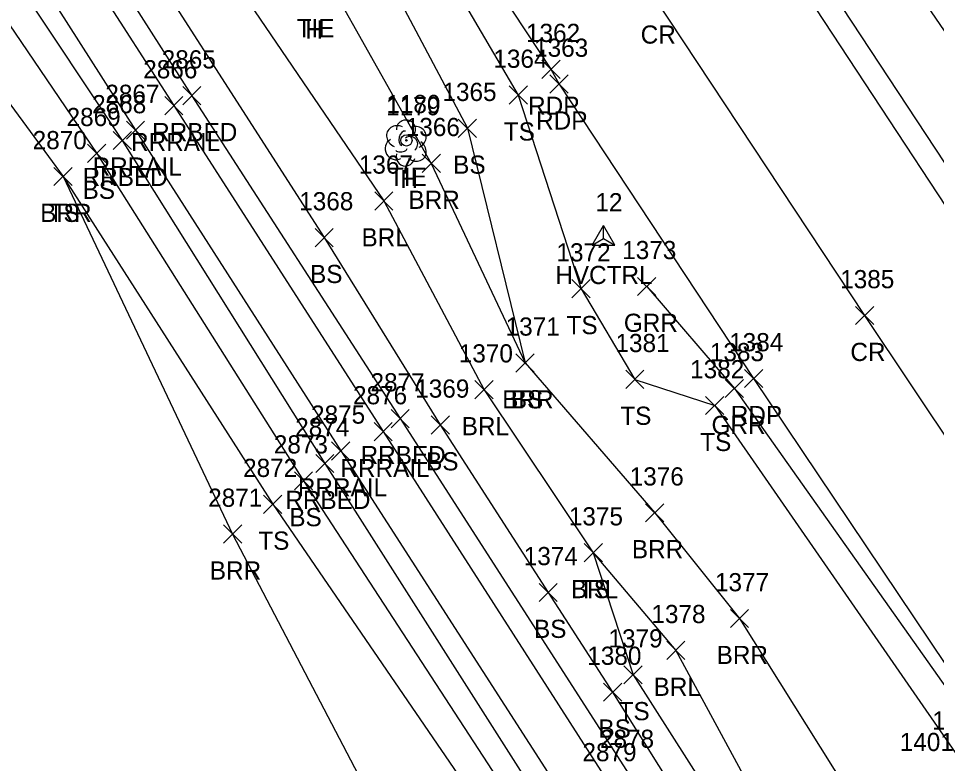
# Model space of a CAD drawing. Extents: x 1505656 to 1508446, y 700805 to 703031.
# Drawn here: x 1506125.3 to 1506226.3, y 702273.3 to 702355.2 of the extents above; entities that cross this region are included whole.
import ezdxf

# ---------------------------------------------------------------- set-up
doc = ezdxf.new("R2010")
doc.units = 0
for name, color, linetype in [('C_A', 7, 'Continuous'), ('C_I', 7, 'Continuous'), ('CBP', 7, 'Continuous'), ('CPSM', 7, 'Continuous'), ('L_A', 7, 'Continuous'), ('L_I', 7, 'Continuous'), ('L_TIC', 7, 'Continuous'), ('LABL', 7, 'Continuous'), ('LELB', 7, 'Continuous'), ('LTD', 7, 'Continuous'), ('P_A', 7, 'Continuous'), ('P_I', 7, 'Continuous'), ('P_TIC', 7, 'Continuous'), ('PET', 7, 'Continuous'), ('PRC', 7, 'Continuous'), ('R_A', 7, 'Continuous'), ('R_I', 7, 'Continuous'), ('R_TIC', 7, 'Continuous'), ('RGR', 7, 'Continuous'), ('RR', 7, 'Continuous'), ('RRB', 7, 'Continuous'), ('S_I', 7, 'Continuous')]:
    doc.layers.add(name, color=color, linetype=linetype)

msp = doc.modelspace()

# ---------------------------------------------------------------- linework, layer by layer
at = {"layer": 'CBP'}
for radius in [0.625, 0.0833]:
    msp.add_circle((1506168.01, 702341.8), radius, dxfattribs=at)
at = {"layer": 'CPSM'}
for p, q in [((1506188.44, 702330.28), (1506189.69, 702332.45)), ((1506190.94, 702330.28), (1506189.69, 702332.45)), ((1506189.69, 702331), (1506189.69, 702332.45)), ((1506188.44, 702330.28), (1506189.69, 702331)), ((1506189.69, 702331), (1506189.69, 702331)), ((1506189.69, 702331), (1506190.94, 702330.28)), ((1506188.44, 702330.28), (1506190.94, 702330.28))]:
    msp.add_line(p, q, dxfattribs=at)
at = {"layer": 'L_TIC'}
for points in [[(1506179.31, 702345.78), (1506181.31, 702347.78)], [(1506181.31, 702345.78), (1506179.31, 702347.78)], [(1506173.71, 702342.13), (1506175.71, 702344.13)], [(1506175.71, 702342.13), (1506173.71, 702344.13)], [(1506132.95, 702339.37), (1506134.95, 702341.37)], [(1506134.95, 702339.37), (1506132.95, 702341.37)], [(1506169.74, 702338.27), (1506171.74, 702340.27)], [(1506171.74, 702338.27), (1506169.74, 702340.27)], [(1506129.25, 702336.83), (1506131.25, 702338.83)], [(1506131.25, 702336.83), (1506129.25, 702338.83)], [(1506129.25, 702336.83), (1506131.25, 702338.83)], [(1506131.25, 702336.83), (1506129.25, 702338.83)], [(1506164.52, 702334.14), (1506166.52, 702336.14)], [(1506166.52, 702334.14), (1506164.52, 702336.14)], [(1506157.96, 702330.11), (1506159.96, 702332.11)], [(1506159.96, 702330.11), (1506157.96, 702332.11)], [(1506186.21, 702324.49), (1506188.21, 702326.49)], [(1506188.21, 702324.49), (1506186.21, 702326.49)], [(1506180.05, 702316.33), (1506182.05, 702318.33)], [(1506182.05, 702316.33), (1506180.05, 702318.33)], [(1506180.05, 702316.33), (1506182.05, 702318.33)], [(1506182.05, 702316.33), (1506180.05, 702318.33)], [(1506192.12, 702314.52), (1506194.12, 702316.52)], [(1506194.12, 702314.52), (1506192.12, 702316.52)], [(1506175.55, 702313.38), (1506177.55, 702315.38)], [(1506177.55, 702313.38), (1506175.55, 702315.38)], [(1506200.91, 702311.64), (1506202.91, 702313.64)], [(1506202.91, 702311.64), (1506200.91, 702313.64)], [(1506170.73, 702309.51), (1506172.73, 702311.51)], [(1506172.73, 702309.51), (1506170.73, 702311.51)], [(1506155.69, 702303.37), (1506157.69, 702305.37)], [(1506157.69, 702303.37), (1506155.69, 702305.37)], [(1506152.31, 702300.79), (1506154.31, 702302.79)], [(1506154.31, 702300.79), (1506152.31, 702302.79)], [(1506194.31, 702299.85), (1506196.31, 702301.85)], [(1506196.31, 702299.85), (1506194.31, 702301.85)], [(1506147.9, 702297.51), (1506149.9, 702299.51)], [(1506149.9, 702297.51), (1506147.9, 702299.51)], [(1506187.56, 702295.46), (1506189.56, 702297.46)], [(1506189.56, 702295.46), (1506187.56, 702297.46)], [(1506187.56, 702295.46), (1506189.56, 702297.46)], [(1506189.56, 702295.46), (1506187.56, 702297.46)], [(1506182.6, 702291.09), (1506184.6, 702293.09)], [(1506184.6, 702291.09), (1506182.6, 702293.09)], [(1506203.63, 702288.22), (1506205.63, 702290.22)], [(1506205.63, 702288.22), (1506203.63, 702290.22)], [(1506196.64, 702284.72), (1506198.64, 702286.72)], [(1506198.64, 702284.72), (1506196.64, 702286.72)], [(1506191.93, 702282.04), (1506193.93, 702284.04)], [(1506193.93, 702282.04), (1506191.93, 702284.04)], [(1506189.68, 702280.13), (1506191.68, 702282.13)], [(1506191.68, 702280.13), (1506189.68, 702282.13)]]:
    msp.add_lwpolyline(points, dxfattribs=at)
at = {"layer": 'LABL'}
for points in [[(1506097.89, 702451.48), (1506093.59, 702448.31), (1506114.07, 702419.3), (1506137.72, 702376.05), (1506165.52, 702335.14), (1506176.55, 702314.38), (1506188.56, 702296.46), (1506197.64, 702285.72), (1506210.24, 702262.45), (1506236.39, 702222.1), (1506262.97, 702180.71), (1506287.88, 702142.77), (1506318.3, 702098.36), (1506343.91, 702058.61), (1506370.15, 702020.94), (1506392.92, 701982.02), (1506408.75, 701957.63), (1506404.6, 701955.65), (1506415.57, 701943.72), (1506429.75, 701925.56), (1506437.71, 701917.37), (1506453.7, 701897.97), (1506473.58, 701870.51), (1506501.09, 701827)], [(1506097.89, 702451.48), (1506119.33, 702422.59), (1506147.14, 702381.23), (1506170.74, 702339.27), (1506181.05, 702317.33), (1506195.31, 702300.85), (1506204.63, 702289.22), (1506217.94, 702268), (1506249.76, 702230.45), (1506275.61, 702192.02), (1506301.13, 702151.48), (1506333.13, 702110.45), (1506362.68, 702074.77), (1506393.24, 702036.24), (1506419.01, 702002.4), (1506440.79, 701985.8), (1506459.2, 701943.61), (1506474.51, 701912.21), (1506491.96, 701880.66), (1506505.67, 701860.23), (1506521.4, 701845.88), (1506529.18, 701832.12), (1506516.38, 701828.81), (1506501.09, 701827)], [(1506077.93, 702415.16), (1506101.28, 702377.35), (1506130.25, 702337.83), (1506148.9, 702298.51), (1506172.34, 702253.64), (1506198.69, 702219.65), (1506199.37, 702218.13)]]:
    msp.add_lwpolyline(points, dxfattribs=at)
at = {"layer": 'LELB'}
for points in [[(1505885.45, 702794.65), (1505913.56, 702751.77), (1505939.35, 702712.14), (1505945.78, 702700.11), (1505950.48, 702694.03), (1505958.14, 702682.54), (1505978.5, 702654.42), (1506001.26, 702618.01), (1506026.52, 702575.59), (1506051.55, 702536), (1506079.18, 702496.19), (1506104.14, 702456.03), (1506124.24, 702425.39), (1506152.71, 702384.68), (1506174.71, 702343.13), (1506181.05, 702317.33)], [(1505941.54, 702671.13), (1505960.91, 702641.21), (1505983.85, 702606.41), (1506009.66, 702565.58), (1506036.17, 702525.55), (1506062.35, 702483.61), (1506087.3, 702443.66), (1506107.03, 702410.49), (1506132.1, 702372.93), (1506158.96, 702331.11), (1506171.73, 702310.51), (1506183.6, 702292.09), (1506190.68, 702281.13), (1506204.66, 702258.81), (1506230.37, 702218.88), (1506257.75, 702177.44), (1506282.28, 702138.54), (1506311.28, 702093.48), (1506337.33, 702051.88), (1506360.11, 702017.94), (1506385.57, 701975.18)], [(1506136.16, 702495.92), (1506139.06, 702485.98), (1506162.22, 702449.9), (1506191.43, 702407.7), (1506214.6, 702372.19), (1506239.69, 702335.52), (1506257.04, 702310.4), (1506264.9, 702297.23), (1506293.72, 702260.69), (1506306.57, 702243.03), (1506315.16, 702227.11), (1506327.91, 702209.16), (1506338.97, 702195.32), (1506348.16, 702183.95), (1506374.02, 702144.46), (1506393.45, 702116.25), (1506420.01, 702089.68)], [(1506156.37, 702446.43), (1506184.16, 702403.93), (1506208.77, 702367.29), (1506232.27, 702331.6), (1506257.88, 702293.76), (1506284.65, 702254.18), (1506307.32, 702222.26), (1506327.16, 702194.17), (1506337.75, 702176.5), (1506365.45, 702137.46), (1506385.38, 702110.7), (1506412.37, 702077.53), (1506428.22, 702062.69), (1506438.31, 702049.85), (1506449, 702037.53), (1506458.55, 702033.77), (1506467.09, 702033.53), (1506475.87, 702037.86), (1506484.72, 702048.28), (1506486.52, 702060.25), (1506466.84, 702078.7), (1506445.77, 702095.89), (1506422.62, 702113.54), (1506407.81, 702126.82)], [(1506128.21, 702428.17), (1506156.87, 702386.69), (1506180.31, 702346.78), (1506187.21, 702325.49), (1506193.12, 702315.52), (1506201.91, 702312.64), (1506228.69, 702274.02)], [(1506083.02, 702417.83), (1506106.98, 702380.08), (1506133.95, 702340.37), (1506156.69, 702304.37), (1506182.64, 702264.54), (1506208.26, 702225.34), (1506233.07, 702186.13)], [(1506130.25, 702337.83), (1506153.31, 702301.79), (1506180.15, 702262.6), (1506204.32, 702223), (1506229.62, 702183.9), (1506252.28, 702148.49), (1506276.64, 702107.67), (1506307.58, 702063.75), (1506332.81, 702021.45)], [(1506188.56, 702296.46), (1506192.93, 702283.04), (1506207.33, 702260.5), (1506233.6, 702220.79), (1506259.91, 702179.3), (1506284.93, 702140.8), (1506313.83, 702095.76), (1506340.97, 702055.87), (1506361.09, 702019.6), (1506387.67, 701976.73), (1506404.6, 701955.65)]]:
    msp.add_lwpolyline(points, dxfattribs=at)
at = {"layer": 'LTD'}
msp.add_line((1506167.92, 702341.56), (1506167.92, 702341.56), dxfattribs=at)
msp.add_line((1506167.92, 702341.56), (1506167.92, 702341.56), dxfattribs=at)
msp.add_arc((1506167.96, 702342.99), 1.05, 335.5272, 180.9563, dxfattribs=at)
for centre, major_axis, ratio, start_param, end_param in [((1506167.12, 702342.22), (1.21, -0.51), 0.895232, 1.570796, 4.712389), ((1506167.71, 702342.02), (-0.208, -0.792), 0.645439, 3.141593, 6.283185), ((1506168.96, 702342.14), (-1.14, -0.48), 0.949671, 1.570796, 4.712389), ((1506166.83, 702340.85), (0.58, -1.04), 0.959034, 3.141593, 6.283185), ((1506168.42, 702341.39), (-0.5, 0.667), 0.989748, 3.141593, 6.283185), ((1506168.92, 702340.72), (-1.09, 0.79), 0.841452, 1.570796, 4.712389), ((1506167.46, 702340.81), (-0.625, -0.083), 0.423636, 0, 3.141593), ((1506167.92, 702340.06), (0.26, 1.06), 0.942809, 1.570796, 4.712389)]:
    msp.add_ellipse(centre, major_axis=major_axis, ratio=ratio, start_param=start_param, end_param=end_param, dxfattribs=at)
at = {"layer": 'P_TIC'}
for points in [[(1506182.9, 702348.62), (1506184.9, 702350.62)], [(1506184.9, 702348.62), (1506182.9, 702350.62)], [(1506183.79, 702346.99), (1506185.79, 702348.99)], [(1506185.79, 702346.99), (1506183.79, 702348.99)], [(1506217.4, 702321.54), (1506219.4, 702323.54)], [(1506219.4, 702321.54), (1506217.4, 702323.54)], [(1506205.19, 702314.61), (1506207.19, 702316.61)], [(1506207.19, 702314.61), (1506205.19, 702316.61)]]:
    msp.add_lwpolyline(points, dxfattribs=at)
at = {"layer": 'PET'}
for points in [[(1506154.01, 702445.48), (1506182.07, 702402.59), (1506206.75, 702365.83), (1506229.99, 702330.47)], [(1506130.92, 702429.84), (1506158.6, 702387.92), (1506183.9, 702349.62), (1506184.79, 702347.99), (1506206.19, 702315.61), (1506232.67, 702276.15)]]:
    msp.add_lwpolyline(points, dxfattribs=at)
at = {"layer": 'PRC'}
msp.add_lwpolyline([(1506142.57, 702437.63), (1506170.3, 702395.03), (1506195.33, 702357.44), (1506218.4, 702322.54), (1506244.28, 702283.75), (1506270.3, 702244.37), (1506292.29, 702211.79), (1506323.24, 702166.95), (1506353.01, 702126.88), (1506372.6, 702101.67), (1506401.38, 702065.99), (1506421.32, 702042.83), (1506441.93, 702019.51), (1506492.04, 701967.72), (1506516.18, 701946.54), (1506548.2, 701918.65), (1506563.79, 701905.33), (1506579.68, 701887.67), (1506594.04, 701864.96), (1506598.48, 701853.29), (1506603.08, 701837.54)], dxfattribs=at)
at = {"layer": 'R_TIC'}
for points in [[(1506143.41, 702345.71), (1506145.41, 702347.71)], [(1506145.41, 702345.71), (1506143.41, 702347.71)], [(1506141.43, 702344.62), (1506143.43, 702346.62)], [(1506143.43, 702344.62), (1506141.43, 702346.62)], [(1506137.21, 702341.92), (1506139.21, 702343.92)], [(1506139.21, 702341.92), (1506137.21, 702343.92)], [(1506135.76, 702340.78), (1506137.76, 702342.78)], [(1506137.76, 702340.78), (1506135.76, 702342.78)], [(1506193.43, 702324.74), (1506195.43, 702326.74)], [(1506195.43, 702324.74), (1506193.43, 702326.74)], [(1506203.07, 702313.52), (1506205.07, 702315.52)], [(1506205.07, 702313.52), (1506203.07, 702315.52)], [(1506166.32, 702310.2), (1506168.32, 702312.2)], [(1506168.32, 702310.2), (1506166.32, 702312.2)], [(1506164.46, 702308.78), (1506166.46, 702310.78)], [(1506166.46, 702308.78), (1506164.46, 702310.78)], [(1506159.78, 702306.65), (1506161.78, 702308.65)], [(1506161.78, 702306.65), (1506159.78, 702308.65)], [(1506158.04, 702305.27), (1506160.04, 702307.27)], [(1506160.04, 702305.27), (1506158.04, 702307.27)]]:
    msp.add_lwpolyline(points, dxfattribs=at)
at = {"layer": 'RGR'}
msp.add_lwpolyline([(1506194.43, 702325.74), (1506204.07, 702314.52), (1506231.72, 702275.45), (1506257.86, 702236.54), (1506280.91, 702202.92), (1506311.02, 702157.69), (1506341.9, 702115.68), (1506369.2, 702080.67), (1506401.88, 702042.27), (1506429.34, 702011.2), (1506447.04, 701992.43), (1506475.96, 701961.85), (1506503.46, 701935), (1506530.82, 701909.19), (1506554.48, 701886.52), (1506561.68, 701878.56), (1506566.91, 701868.51), (1506568.01, 701855.17), (1506562.31, 701841.05), (1506554.99, 701832.49), (1506533.66, 701824.88)], dxfattribs=at)
at = {"layer": 'RR'}
for points in [[(1506092.27, 702423.67), (1506116.35, 702386.15), (1506142.43, 702345.62), (1506165.46, 702309.78), (1506190.64, 702270.53), (1506216.22, 702230.61), (1506241.14, 702191.91)], [(1506088.05, 702421.09), (1506112.25, 702383.56), (1506138.21, 702342.92), (1506160.78, 702307.65), (1506186.59, 702267.58), (1506212.18, 702227.87), (1506237.14, 702189.06)]]:
    msp.add_lwpolyline(points, dxfattribs=at)
at = {"layer": 'RRB'}
for points in [[(1506094.28, 702424.69), (1506118.37, 702387.42), (1506144.41, 702346.71), (1506167.32, 702311.2), (1506192.55, 702272), (1506218.21, 702231.87), (1506243.42, 702192.99)], [(1506086.23, 702420.33), (1506109.91, 702382.14), (1506136.76, 702341.78), (1506159.04, 702306.27), (1506184.64, 702266.07), (1506210.03, 702226.7), (1506235.37, 702188.01)]]:
    msp.add_lwpolyline(points, dxfattribs=at)

# ---------------------------------------------------------------- texts
at = {"layer": 'C_A'}
for s, p in [('TIE', (1506155.94, 702353.14)), ('TIE', (1506166.09, 702336.8)), ('HVCTRL', (1506184.38, 702326))]:
    msp.add_text(s, height=2, dxfattribs=at).set_placement(p)
at = {"layer": 'C_I'}
for s, p in [('1180', (1506165.8, 702344.8)), ('12', (1506188.79, 702334))]:
    msp.add_text(s, height=2, dxfattribs=at).set_placement(p)
at = {"layer": 'L_A'}
for s, p in [('H', (1506156.9, 702352.99)), ('TS', (1506178.72, 702341.78)), ('BS', (1506173.15, 702338.13)), ('H', (1506167.35, 702336.56)), ('BS', (1506132.4, 702335.37)), ('BRR', (1506168.23, 702334.27)), ('BRR', (1506127.74, 702332.83)), ('TS', (1506128.66, 702332.83)), ('BRL', (1506163.07, 702330.14)), ('BS', (1506157.41, 702326.11)), ('TS', (1506185.62, 702320.49)), ('BS', (1506179.49, 702312.33)), ('BRR', (1506178.54, 702312.33)), ('TS', (1506191.53, 702310.52)), ('BRL', (1506174.09, 702309.38)), ('TS', (1506200.32, 702307.64)), ('BS', (1506170.17, 702305.51)), ('BS', (1506155.13, 702299.37)), ('TS', (1506151.72, 702296.79)), ('BRR', (1506192.8, 702295.85)), ('BRR', (1506146.39, 702293.51)), ('BRL', (1506186.1, 702291.46)), ('TS', (1506186.97, 702291.46)), ('BS', (1506182.04, 702287.09)), ('BRR', (1506202.12, 702284.22)), ('BRL', (1506195.19, 702280.72)), ('TS', (1506191.34, 702278.04)), ('BS', (1506189.12, 702276.13))]:
    msp.add_text(s, height=2, dxfattribs=at).set_placement(p)
at = {"layer": 'L_I'}
for s, p in [('1364', (1506177.57, 702349.78)), ('1365', (1506171.97, 702346.13)), ('1179', (1506165.78, 702344.56)), ('2869', (1506130.64, 702343.37)), ('1366', (1506167.94, 702342.27)), ('2870', (1506126.91, 702340.83)), ('2870', (1506126.91, 702340.83)), ('1367', (1506162.78, 702338.14)), ('1368', (1506156.22, 702334.11)), ('1372', (1506184.51, 702328.49)), ('1371', (1506178.92, 702320.33)), ('1371', (1506178.92, 702320.33)), ('1381', (1506191, 702318.52)), ('1370', (1506173.77, 702317.38)), ('1382', (1506199.21, 702315.64)), ('1369', (1506168.98, 702313.51)), ('2873', (1506153.43, 702307.37)), ('2872', (1506150.05, 702304.79)), ('1376', (1506192.56, 702303.85)), ('2871', (1506146.21, 702301.51)), ('1375', (1506185.87, 702299.46)), ('1375', (1506185.87, 702299.46)), ('1374', (1506180.91, 702295.09)), ('1377', (1506201.94, 702292.22)), ('1378', (1506194.95, 702288.72)), ('1379', (1506190.23, 702286.04)), ('1380', (1506187.9, 702284.13)), ('1400', (1506225.83, 702277.02))]:
    msp.add_text(s, height=2, dxfattribs=at).set_placement(p)
at = {"layer": 'P_A'}
for s, p in [('CR', (1506193.77, 702352.44)), ('RDP', (1506181.39, 702344.62)), ('RDP', (1506182.27, 702342.99)), ('CR', (1506216.83, 702317.54)), ('RDP', (1506203.68, 702310.61))]:
    msp.add_text(s, height=2, dxfattribs=at).set_placement(p)
at = {"layer": 'P_I'}
for s, p in [('1362', (1506181.16, 702352.62)), ('1363', (1506182.05, 702350.99)), ('1385', (1506215.71, 702325.54)), ('1384', (1506203.5, 702318.61))]:
    msp.add_text(s, height=2, dxfattribs=at).set_placement(p)
at = {"layer": 'R_A'}
for s, p in [('RRBED', (1506140.05, 702341.71)), ('RRRAIL', (1506137.73, 702340.62)), ('RRRAIL', (1506133.5, 702337.92)), ('RRBED', (1506132.4, 702336.78)), ('GRR', (1506191.92, 702320.74)), ('GRR', (1506201.56, 702309.52)), ('RRBED', (1506162.97, 702306.2)), ('RRRAIL', (1506160.75, 702304.78)), ('RRRAIL', (1506156.07, 702302.65)), ('RRBED', (1506154.69, 702301.27))]:
    msp.add_text(s, height=2, dxfattribs=at).set_placement(p)
at = {"layer": 'R_I'}
for s, p in [('2865', (1506141.1, 702349.71)), ('2866', (1506139.07, 702348.62)), ('2867', (1506134.9, 702345.92)), ('2868', (1506133.45, 702344.78)), ('1373', (1506191.74, 702328.74)), ('1383', (1506201.38, 702317.52)), ('2877', (1506164.06, 702314.2)), ('2876', (1506162.14, 702312.78)), ('2875', (1506157.52, 702310.65)), ('2874', (1506155.78, 702309.27)), ('2878', (1506189.29, 702275)), ('2879', (1506187.37, 702273.53))]:
    msp.add_text(s, height=2, dxfattribs=at).set_placement(p)
at = {"layer": 'S_I'}
msp.add_text('1401', height=2, dxfattribs=at).set_placement((1506222.26, 702274.65))

doc.saveas('drawing.dxf')
